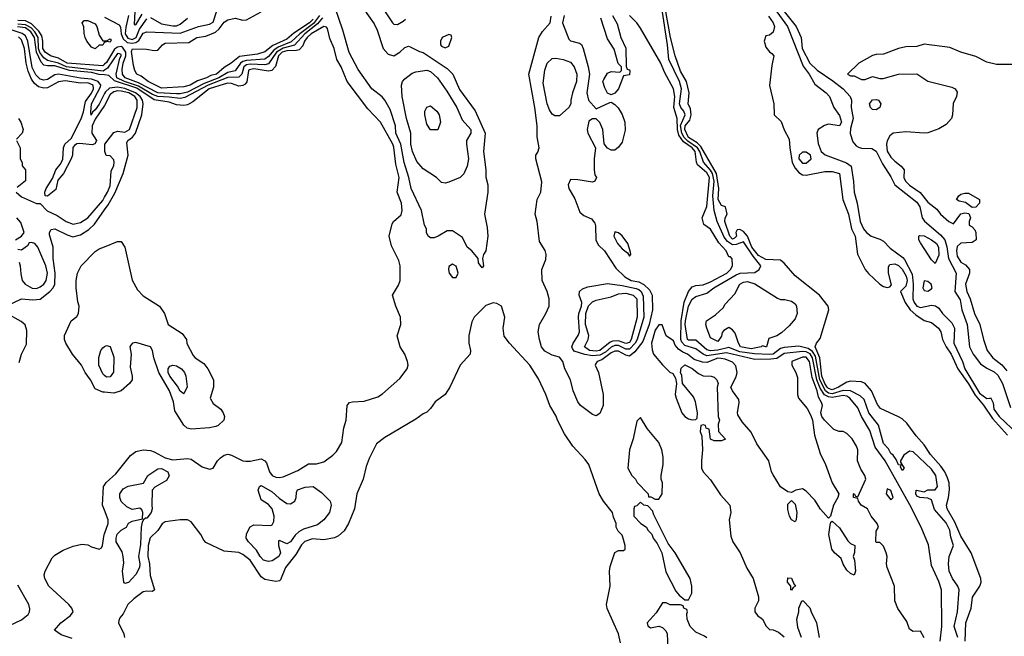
# Model space of a CAD drawing. Header units: inches. Extents: x 2380249 to 2585472, y 382747 to 546448.
# Tile 545 of 626: x 2539539 to 2544885, y 473497 to 476847. Entities that reach past the tile are written whole.
import ezdxf

# ---------------------------------------------------------------- set-up
doc = ezdxf.new("R2010")
doc.units = ezdxf.units.IN
doc.header["$MEASUREMENT"] = 0
doc.layers.add('C5437', color=7, linetype='Continuous')
doc.layers.add('C5447', color=7, linetype='Continuous')

msp = doc.modelspace()

# ---------------------------------------------------------------- linework, layer by layer
at = {"layer": 'C5437', "color": 4}
for points, elevation in [([(2540000, 476546.2), (2539970.7, 476549.3), (2539930, 476559.3), (2539810, 476570.7), (2539730, 476596.6), (2539690, 476595), (2539670, 476599.2), (2539655.6, 476615.6), (2539629.9, 476669.9), (2539620.1, 476750), (2539600.6, 476780.6), (2539570, 476801.6), (2539527.5, 476807.5)], 16), ([(2540000, 476604.3), (2539990, 476595.5), (2539797, 476610), (2539750, 476636.8), (2539706, 476650), (2539678, 476670), (2539665.7, 476690), (2539665.2, 476730), (2539658.9, 476758.9), (2539643.9, 476783.9), (2539604.1, 476824.1), (2539570, 476841), (2539530, 476841.5)], 8), ([(2540000, 476572.3), (2539992.7, 476567.3), (2539793, 476590), (2539750, 476611), (2539690, 476624.1), (2539670, 476639.8), (2539649, 476669), (2539642.2, 476690), (2539639.2, 476750), (2539621.1, 476781.1), (2539601.5, 476801.5), (2539570, 476818.6), (2539530, 476821.6)], 12), ([(2540000, 476722.7), (2539998, 476722), (2539990, 476708), (2539970, 476708), (2539950, 476688), (2539930, 476698), (2539904, 476730), (2539894, 476750), (2539888.9, 476771.1), (2539888.4, 476808.4), (2539878, 476830), (2539890, 476842), (2539910, 476842), (2539950, 476824.7), (2539958.8, 476810), (2539970, 476762), (2539990, 476731.3), (2540000, 476731.3)], 4), ([(2540000, 476445.4), (2539970, 476386.9), (2539950, 476356.9), (2539935.1, 476344.9), (2539927.8, 476327.8), (2539924.9, 476344.9), (2539929.8, 476390), (2539978.6, 476481.4), (2539980.4, 476490), (2539965.7, 476510), (2539930, 476523.9), (2539869.4, 476529.4), (2539750, 476549.8), (2539730, 476547.7), (2539690, 476521.8), (2539670, 476518), (2539650, 476523.1), (2539626.9, 476546.9), (2539607.5, 476587.5), (2539583.6, 476730), (2539570, 476758.8), (2539552.2, 476772.2), (2539477.1, 476797.1)], 24), ([(2540000, 476380.5), (2539999.8, 476380.2), (2539950, 476305.3), (2539932.1, 476270), (2539930.2, 476230.2), (2539956, 476190), (2539955.3, 476184.7), (2539947.1, 476172.9), (2539933.2, 476166.8), (2539866.7, 476173.3), (2539848.7, 476171.3), (2539836.1, 476163.9), (2539828.2, 476151.8), (2539825.3, 476110), (2539818, 476090), (2539778, 476010), (2539746.2, 475973.8), (2539735.6, 475924.4), (2539690, 475887.8), (2539678, 475890), (2539675.1, 475910), (2539683.7, 475930), (2539716.9, 475983.1), (2539735.6, 476030), (2539759.8, 476060.2), (2539773.4, 476086.6), (2539778, 476150), (2539785.2, 476170), (2539818.2, 476201.8), (2539872.2, 476307.8), (2539886.5, 476346.5), (2539897.3, 476402.7), (2539930, 476446.5), (2539939.4, 476470), (2539937.6, 476490), (2539910, 476503.1), (2539870, 476501.8), (2539785.9, 476514.1), (2539750, 476509.7), (2539690, 476475.4), (2539670, 476474.8), (2539641.8, 476481.8), (2539619.6, 476499.6), (2539603.3, 476523.3), (2539586.1, 476566.1), (2539575, 476610), (2539566.2, 476690), (2539550, 476736.9), (2539533.3, 476753.3)], 28), ([(2539532, 476310), (2539544.7, 476290), (2539558, 476250), (2539552, 476230), (2539522, 476198)], 28), ([(2539522, 476190), (2539542, 476150), (2539542, 476090), (2539552, 476070), (2539552.7, 476052.7), (2539571.3, 476030), (2539571.6, 475971.6), (2539525.4, 475934.6)], 28), ([(2539521, 475910), (2539550, 475884), (2539630, 475847.3), (2539650, 475847.3), (2539687.8, 475807.7), (2539742.6, 475782.6), (2539791, 475750), (2539830, 475735.5), (2539870, 475745.5), (2539910, 475770.7), (2539990, 475864.9), (2540000, 475881.7)], 28), ([(2539465.2, 475290), (2539550, 475330.4), (2539610, 475323.7), (2539650, 475328.7), (2539703.6, 475370), (2539720.5, 475390), (2539729.8, 475410.2), (2539732.8, 475470), (2539721, 475550), (2539721.3, 475610), (2539702, 475678), (2539700.9, 475690), (2539710, 475706), (2539730, 475710.4), (2539797.2, 475677.2), (2539827.7, 475667.7), (2539870, 475677.4), (2539913.9, 475706.1), (2539945, 475735), (2540000, 475813)], 24), ([(2539516, 475650), (2539549.7, 475670.3), (2539564.5, 475690), (2539545.1, 475745.1), (2539524, 475770)], 28), ([(2539536, 475530), (2539542.8, 475510), (2539545.2, 475465.2), (2539553, 475430), (2539568.9, 475408.9), (2539607.6, 475387.6), (2539630, 475386.7), (2539650, 475394.9), (2539670, 475410.5), (2539683, 475430), (2539690.9, 475470), (2539681.3, 475510), (2539637.2, 475610), (2539622, 475630), (2539603.5, 475636.5), (2539590, 475634), (2539581.4, 475618.6), (2539550, 475594), (2539530, 475598)], 28), ([(2540000, 474822.6), (2539990, 474823.7), (2539950, 474841.2), (2539922.9, 474890), (2539894, 474930), (2539874.5, 474970), (2539825.2, 475030), (2539789, 475090), (2539782, 475110), (2539782, 475130), (2539818, 475210), (2539850, 475234), (2539858, 475250), (2539862, 475290), (2539854.6, 475314.6), (2539846, 475390), (2539846, 475430), (2539854, 475470), (2539874, 475510), (2539950, 475586.8), (2539970, 475601), (2540000, 475613.3)], 16), ([(2539536.6, 474983.4), (2539549.7, 475030), (2539575.4, 475084.6), (2539577.8, 475157.8), (2539568.7, 475188.7), (2539547.6, 475207.6), (2539469.2, 475250)], 24), ([(2540000, 474913.9), (2539990, 474922.7), (2539969.5, 474970), (2539969.4, 475010.6), (2539979, 475050), (2539990, 475064.7), (2540000, 475070.3)], 12), ([(2540000, 474182), (2539989.5, 474210), (2539995.1, 474310), (2540000, 474318.3)], 16), ([(2539824.6, 473484.6), (2539764.2, 473504.2), (2539729, 473530), (2539762.7, 473570), (2539815.3, 473610), (2539829, 473630), (2539822, 473650), (2539806, 473670), (2539697, 473770), (2539675.1, 473810), (2539672.7, 473830), (2539677.2, 473850), (2539716.5, 473923.5), (2539730, 473938), (2539774.6, 473965.4), (2539830, 473987.3), (2539876.8, 473996.8), (2539910, 473994), (2539930, 473982.8), (2539970, 473971), (2539983.1, 473976.9), (2539989.3, 473990.7), (2539998.7, 474050), (2540000, 474053.7)], 16), ([(2539450, 473538.3), (2539550, 473586.5), (2539585.5, 473614.5), (2539592.8, 473630), (2539593.9, 473646.1), (2539588.3, 473670), (2539530, 473774)], 24)]:
    msp.add_lwpolyline(points, dxfattribs=dict(at, elevation=elevation))
at = {"layer": 'C5447', "color": 4}
for points, elevation in [([(2540166.6, 476926.6), (2540161.1, 476821.1), (2540170, 476818.4), (2540203.7, 476876.3)], 16), ([(2541402, 476910), (2541463.9, 476823.9), (2541480.5, 476790), (2541513.4, 476690), (2541539.9, 476659.9), (2541570, 476650.8), (2541604, 476670), (2541630, 476694.8), (2541650, 476702.8), (2541659.8, 476699.8), (2541710, 476673.4), (2541730, 476668.2), (2541861.1, 476581.1), (2541890.3, 476550.3), (2541926.8, 476466.8), (2542012.2, 476352.2), (2542066, 476230), (2542057.3, 476130), (2542071, 476030), (2542071.1, 475991.1), (2542081, 475950), (2542081, 475910), (2542062.8, 475790), (2542078, 475718), (2542080.7, 475670), (2542070.8, 475590), (2542058, 475570), (2542052, 475550), (2542058, 475510), (2542050, 475498), (2542030, 475526), (2542028.7, 475550), (2541994, 475590), (2541969.2, 475610), (2541942.7, 475662.7), (2541890, 475699), (2541860.7, 475699.3), (2541812, 475670), (2541790, 475662), (2541770, 475662), (2541758, 475670), (2541748.7, 475690), (2541748, 475710), (2541738, 475730), (2541720.9, 475810), (2541664.2, 475930), (2541653, 475990), (2541626.2, 476070), (2541607.8, 476170), (2541582.2, 476230), (2541579.7, 476270), (2541550, 476359), (2541522.7, 476410), (2541507.5, 476427.5), (2541451.7, 476471.7), (2541376.6, 476576.6), (2541328.1, 476668.1), (2541293.3, 476790), (2541252.2, 476910)], 12), ([(2544632, 473490), (2544613.6, 473550), (2544631.6, 473630), (2544639.5, 473750), (2544633.2, 473770), (2544603.7, 473810), (2544585.6, 473850), (2544582, 473890), (2544585.2, 473930), (2544609, 473990), (2544595.6, 474035.6), (2544590, 474074), (2544570, 474112.3), (2544505.6, 474185.6), (2544490, 474238), (2544470, 474248), (2544426, 474250), (2544410, 474258), (2544404, 474270), (2544406, 474290), (2544408.8, 474291.1), (2544450, 474282), (2544470, 474292), (2544510, 474292), (2544522, 474310), (2544513.6, 474370), (2544490, 474405.2), (2544390, 474499), (2544370, 474502), (2544339.8, 474480.2), (2544322, 474450), (2544322, 474442), (2544342, 474410), (2544330, 474398), (2544322, 474418), (2544326, 474426), (2544310, 474428.7), (2544298, 474458), (2544281.5, 474481.5), (2544269.5, 474490), (2544256, 474516), (2544230, 474544), (2544203, 474643), (2544149.8, 474710), (2544123.9, 474783.9), (2544102.7, 474802.7), (2544049.9, 474829.9), (2544010, 474832), (2543950, 474813.4), (2543930, 474818.3), (2543915.2, 474830), (2543883.3, 474890), (2543859.2, 475019.2), (2543843.5, 475043.5), (2543820.6, 475060.6), (2543770, 475073.5), (2543690, 475065), (2543670, 475060.3), (2543630.6, 475029.4), (2543610, 475026.9), (2543528.7, 475031.2), (2543450, 475041.9), (2543390, 475066.5), (2543330, 475050.5), (2543290, 475047.2), (2543270, 475052.9), (2543210, 475105.1), (2543170, 475104.8), (2543164.4, 475110), (2543152.9, 475190), (2543154.3, 475210), (2543169.9, 475290.1), (2543190, 475328.2), (2543210, 475343), (2543270, 475360.4), (2543307.6, 475390), (2543430, 475461.2), (2543450.7, 475469.3), (2543530, 475473.4), (2543554, 475490), (2543563.7, 475510), (2543521.1, 475561.1), (2543470, 475639.7), (2543430, 475625.2), (2543410, 475624.1), (2543381.8, 475641.8), (2543365, 475665), (2543325.3, 475750), (2543309.2, 475809.2), (2543303.4, 475890), (2543309.3, 475970), (2543301.7, 476010), (2543290, 476029.8), (2543252.1, 476072.1), (2543232, 476130), (2543219.9, 476150), (2543166.3, 476186.3), (2543147, 476207), (2543134.8, 476230), (2543127.5, 476272.5), (2543151.6, 476330), (2543144.4, 476350), (2543128.6, 476368.6), (2543122.4, 476390), (2543132.5, 476470), (2543120.9, 476510), (2543063.5, 476630), (2543056.8, 476710), (2543025.8, 476910)], 8), ([(2544672.8, 473470), (2544676.4, 473570), (2544704.4, 473650), (2544713, 473710), (2544752.3, 473770), (2544759.5, 473790), (2544757, 473810), (2544705.6, 473950), (2544650, 474040.7), (2544616.1, 474116.1), (2544574.7, 474190), (2544571.2, 474210), (2544583.1, 474250), (2544587.7, 474292.3), (2544586.6, 474330), (2544577.5, 474357.5), (2544562.7, 474390), (2544541.4, 474421.4), (2544484.1, 474484.1), (2544450, 474536.9), (2544405.8, 474585.8), (2544355.1, 474655.1), (2544330, 474678.3), (2544310, 474689.7), (2544213.9, 474733.9), (2544196.9, 474756.9), (2544163.5, 474830), (2544130, 474869.6), (2544110, 474879.7), (2544050, 474882.9), (2544030, 474878), (2543985.3, 474850), (2543950, 474835.2), (2543930, 474842.7), (2543923.2, 474850), (2543909.9, 474870), (2543895.3, 474910), (2543884.4, 475010), (2543857.7, 475070), (2543865.6, 475090), (2543885.6, 475114.4), (2543932.3, 475270), (2543929, 475290), (2543882, 475350), (2543750, 475455.1), (2543690, 475524.2), (2543670, 475540.4), (2543590, 475543.2), (2543550, 475565.4), (2543514.1, 475610), (2543490.5, 475670.5), (2543470, 475695.4), (2543450, 475707.3), (2543434.4, 475705.6), (2543428, 475690), (2543430.3, 475670), (2543420.3, 475659.7), (2543410, 475653.3), (2543395.8, 475670), (2543367.1, 475750), (2543369.6, 475770.4), (2543381.2, 475790), (2543371.8, 475830), (2543350, 475837.2), (2543331.6, 475870), (2543335.8, 475930), (2543323.2, 476010), (2543238.4, 476158.4), (2543217.7, 476177.7), (2543170, 476206.7), (2543150, 476249.6), (2543152.8, 476270), (2543178.7, 476301.3), (2543185.8, 476330), (2543181.5, 476361.5), (2543169.6, 476390), (2543174.2, 476450), (2543159.8, 476510), (2543127.1, 476567.1), (2543097.7, 476650), (2543073, 476750), (2543044.5, 476910)], 4), ([(2541166.3, 476870), (2541134.6, 476825.4), (2541060.9, 476770), (2541013.9, 476726.1), (2540942.7, 476697.3), (2540919.6, 476680.4), (2540890, 476646.8), (2540870, 476631.6), (2540770, 476625.2), (2540750, 476619.5), (2540737.5, 476610), (2540710, 476568.7), (2540670, 476559.8), (2540621.3, 476530), (2540540.1, 476499.9), (2540450, 476453.3), (2540410, 476443), (2540390, 476443.2), (2540289.1, 476449.1), (2540184.2, 476504.2), (2540112.8, 476530), (2540097.6, 476550), (2540095.3, 476575.3), (2540100.5, 476610), (2540116.3, 476650), (2540115.9, 476670), (2540097.6, 476697.6), (2540090, 476701.1), (2540070, 476697.8), (2540053.7, 476686.3), (2540010, 476613.1), (2540000, 476604.3)], 8), ([(2541182.9, 476857.1), (2541156.9, 476823.1), (2541087.5, 476770), (2541031.1, 476708.9), (2540970, 476692.4), (2540933.3, 476670), (2540890, 476606.2), (2540870, 476600.6), (2540790, 476605.6), (2540770, 476602), (2540756, 476590), (2540745.2, 476550), (2540730, 476534), (2540670, 476531.9), (2540562.4, 476490), (2540436.8, 476423.2), (2540410, 476417.6), (2540350, 476426.4), (2540290, 476428.3), (2540259.7, 476439.7), (2540184.8, 476484.8), (2540108.7, 476510), (2540066.6, 476530), (2540062.4, 476550), (2540082.8, 476637.2), (2540091.1, 476650), (2540090, 476657.2), (2540081.5, 476661.5), (2540070, 476662.6), (2540016.5, 476583.5), (2540000, 476572.3)], 12), ([(2540000.6, 476860.6), (2540078.7, 476818.7), (2540086, 476806), (2540090.7, 476770), (2540101.8, 476741.8), (2540122.5, 476722.5), (2540150, 476718.5), (2540170, 476722.1), (2540187.1, 476732.9), (2540210, 476773.1), (2540230, 476780.3), (2540410, 476772.4), (2540510, 476810.3), (2540570, 476821.7), (2540590, 476833.4), (2540608.4, 476890)], 8), ([(2540130.2, 476870), (2540115, 476805), (2540112.6, 476770), (2540126.5, 476746.5), (2540150, 476739.1), (2540172.4, 476750), (2540190, 476795.6), (2540230, 476851.7)], 12), ([(2541132.3, 476850), (2541113.6, 476830), (2541027.5, 476772.5), (2540990, 476741.2), (2540914.6, 476705.4), (2540870, 476671.2), (2540830, 476659.8), (2540732.7, 476647.3), (2540688.2, 476610), (2540650, 476587.1), (2540607.3, 476550), (2540576.9, 476543.1), (2540552.7, 476530), (2540505.1, 476514.9), (2540464, 476490), (2540430, 476482.3), (2540310, 476474.7), (2540236, 476510), (2540199.1, 476539.1), (2540175.3, 476550), (2540164, 476570), (2540157.2, 476597.2), (2540146.8, 476673.2), (2540152.7, 476687.3), (2540227.1, 476687.1), (2540270, 476678.8), (2540290, 476681), (2540314, 476710), (2540330, 476719.1), (2540457.6, 476722.4), (2540502, 476750), (2540550, 476757), (2540601.8, 476778.2), (2540622.8, 476797.2), (2540650, 476833), (2540670, 476845.5), (2540710, 476854), (2540750, 476843), (2540770, 476845.5), (2540851, 476889)], 4), ([(2540250, 476857.6), (2540310, 476823.6), (2540370, 476812.7), (2540390, 476813.4), (2540410, 476822), (2540450, 476855.5)], 12), ([(2541523.8, 476890), (2541562.8, 476830), (2541570, 476822.8), (2541590, 476820.7), (2541622, 476838), (2541633.2, 476850)], 16), ([(2542495.5, 476870), (2542486, 476830), (2542520.5, 476740.5), (2542530.7, 476730.7), (2542578.8, 476718.8), (2542590, 476710.8), (2542599.3, 476690), (2542626.7, 476590), (2542633, 476550), (2542619.3, 476450), (2542628, 476410), (2542670, 476362), (2542743.1, 476396.9), (2542750, 476398), (2542770, 476386), (2542787.9, 476367.9), (2542810, 476331.3), (2542824, 476290), (2542827.1, 476247.1), (2542810, 476182), (2542790, 476154), (2542770, 476138), (2542750, 476138), (2542730, 476148), (2542712.7, 476172.7), (2542705.2, 476250), (2542690, 476288.7), (2542670, 476308.7), (2542650, 476308.7), (2542630, 476295.3), (2542621, 476250), (2542624.7, 476230), (2542666, 476150), (2542658.8, 476090), (2542658.8, 476030), (2542662.8, 476002.8), (2542671.1, 475988.9), (2542662, 475970), (2542650, 475964), (2542570, 475977.2), (2542530, 475978), (2542518, 475950), (2542521, 475930), (2542553.1, 475873.1), (2542581.1, 475801.1), (2542602.3, 475782.3), (2542643.8, 475763.8), (2542661.6, 475741.6), (2542666, 475726), (2542668, 475648), (2542681.4, 475621.4), (2542714.8, 475590), (2542776.4, 475496.4), (2542824, 475450), (2542858.8, 475430), (2542901.7, 475421.7), (2542928.7, 475408.7), (2542959.5, 475379.5), (2542973.4, 475350), (2542975.2, 475270), (2542957.5, 475190), (2542922.5, 475097.5), (2542878.7, 475041.3), (2542850, 475019.2), (2542830, 475023.9), (2542790, 475045.8), (2542770, 475045.8), (2542750, 475036.2), (2542700.7, 474999.3), (2542674.8, 474990), (2542665.5, 474974.5), (2542664, 474970), (2542682.8, 474930), (2542707.3, 474810), (2542706.8, 474750), (2542690, 474708), (2542670, 474695.3), (2542650, 474702), (2542584, 474750), (2542569.2, 474770), (2542545.2, 474830), (2542529.1, 474889.1), (2542499, 474950), (2542489, 474990), (2542470, 475012.7), (2542430, 475023.7), (2542390, 475045.2), (2542373.2, 475070), (2542361.2, 475110), (2542354, 475150), (2542361.2, 475190), (2542396, 475250), (2542413.2, 475290), (2542414, 475330), (2542404, 475370), (2542375.3, 475430), (2542374, 475490), (2542396.6, 475543.4), (2542397, 475570), (2542391.8, 475591.8), (2542361.5, 475641.5), (2542349.2, 475750), (2542337.2, 475790), (2542349.2, 475870), (2542368.7, 475910), (2542373.6, 475966.4), (2542342, 476090), (2542342, 476110), (2542352.9, 476127.1), (2542359, 476150), (2542349.2, 476210), (2542349.3, 476270.7), (2542336.3, 476370), (2542303.7, 476550), (2542358, 476750), (2542378, 476782), (2542419, 476830), (2542424.7, 476864.7)], 12), ([(2542757.3, 476870), (2542783.4, 476823.4), (2542802.8, 476750), (2542830, 476692), (2542832, 476592), (2542838, 476578), (2542850, 476574), (2542851.3, 476568.7), (2542850, 476546), (2542818, 476542), (2542791, 476470), (2542770, 476448), (2542750, 476438), (2542730, 476448), (2542715.5, 476475.5), (2542706, 476510), (2542710, 476522), (2542730, 476556), (2542750, 476564.7), (2542798, 476562), (2542806, 476570), (2542806, 476590), (2542788.4, 476608.4), (2542766.3, 476686.3), (2542730, 476742), (2542695.1, 476855.1)], 12), ([(2544536.2, 473470), (2544546.3, 473550), (2544543.7, 473750), (2544530, 473795.3), (2544490, 473882), (2544473.2, 473993.2), (2544433.3, 474090), (2544371.4, 474211.4), (2544237.6, 474450), (2544184.2, 474524.2), (2544154.3, 474614.3), (2544109.7, 474690), (2544090, 474738), (2544046.6, 474790), (2544030, 474801.4), (2544010, 474804.6), (2543950, 474793.8), (2543930, 474796.9), (2543908.2, 474808.2), (2543885.4, 474845.4), (2543867.1, 474890), (2543844.1, 475010), (2543830.6, 475030.6), (2543810, 475041.3), (2543790, 475044.5), (2543690, 475033.7), (2543650, 475006.6), (2543617.9, 475002.1), (2543530, 475001), (2543376.8, 475036.8), (2543270, 475020.2), (2543249.3, 475029.3), (2543210, 475058.8), (2543150, 475076.2), (2543134.1, 475094.1), (2543129.1, 475110), (2543130.5, 475210), (2543147.9, 475312.1), (2543170.8, 475370), (2543190, 475395.2), (2543210, 475402.8), (2543250, 475406.9), (2543290, 475421.8), (2543378.7, 475470), (2543398.4, 475490), (2543409, 475510), (2543408, 475548), (2543398, 475558), (2543390, 475558), (2543375.3, 475590), (2543335.1, 475635.1), (2543290, 475708.7), (2543254.6, 475734.6), (2543244, 475770), (2543270, 475831.3), (2543284.5, 475990), (2543270, 476014), (2543218.7, 476058.7), (2543213.1, 476073.1), (2543206.6, 476130), (2543189.8, 476150), (2543143.1, 476183.1), (2543118.9, 476218.9), (2543110.4, 476250), (2543109.8, 476309.8), (2543091.6, 476370), (2543095.9, 476430), (2543089.7, 476470), (2543041.1, 476561.1), (2543020.4, 476610), (2542910, 476801.2), (2542890, 476829.2), (2542849.6, 476869.6)], 12), ([(2543605.3, 476865.3), (2543630.4, 476830), (2543637.3, 476810), (2543630, 476778), (2543610, 476762), (2543590, 476758), (2543581, 476730), (2543590, 476698), (2543610, 476671.3), (2543623.6, 476663.6), (2543634, 476650), (2543622.4, 476597.6), (2543610.6, 476489.4), (2543634, 476390), (2543636.3, 476330), (2543674, 476294), (2543690, 476247.3), (2543717.6, 476197.6), (2543720.3, 476150), (2543733, 476070), (2543750, 476039.5), (2543770, 476017), (2543790, 476004.4), (2543810, 476001.6), (2543910, 476022), (2543950, 476022), (2543990.6, 476010), (2544008.2, 475870), (2544039.5, 475790), (2544054.9, 475710), (2544074.6, 475670), (2544087.5, 475572.5), (2544130.4, 475490), (2544147.8, 475467.8), (2544210, 475410.3), (2544230, 475397.4), (2544250, 475392.4), (2544264.5, 475395.5), (2544273.1, 475406.9), (2544256.4, 475470), (2544256.2, 475503.8), (2544263.3, 475516.7), (2544290, 475520.4), (2544310, 475510.4), (2544330, 475490.3), (2544353.1, 475453.1), (2544358.2, 475430), (2544350, 475399.5), (2544321.6, 475370), (2544347.2, 475310), (2544374.4, 475270), (2544404, 475244), (2544450, 475212.9), (2544490, 475201.6), (2544528, 475170), (2544540.5, 475150), (2544548.8, 475110), (2544569.1, 475070), (2544597.2, 475030), (2544633.4, 474950), (2544690, 474869.1), (2544726.4, 474806.4), (2544772.9, 474753), (2544820.8, 474680.8), (2544902.4, 474590)], 4), ([(2543649.4, 476889.4), (2543707.6, 476810), (2543793.7, 476593.7), (2543824.9, 476550), (2543855.6, 476495.6), (2543918, 476450), (2543936, 476430), (2543958.8, 476370), (2543990, 476326), (2544000.5, 476290), (2543990.3, 476269.7), (2543930, 476279.5), (2543908.5, 476271.5), (2543874.8, 476250), (2543868, 476230), (2543874.4, 476174.4), (2543890.8, 476130), (2543912.2, 476112.2), (2544029, 476069), (2544054, 476050), (2544067.1, 475967.1), (2544070.4, 475909.7), (2544087, 475850), (2544102, 475750), (2544120.5, 475710), (2544136.3, 475690), (2544162.8, 475670), (2544210, 475654.9), (2544230, 475643), (2544265.8, 475605.8), (2544334.6, 475554.6), (2544343.2, 475543.2), (2544384.2, 475464.2), (2544391.2, 475410), (2544388.8, 475330), (2544394.9, 475310), (2544410, 475290.6), (2544430, 475283.8), (2544490, 475294.9), (2544512.2, 475292.2), (2544530, 475278.8), (2544550.5, 475250), (2544599.6, 475199.6), (2544614, 475170), (2544610.4, 475090), (2544658.7, 474990), (2544670.4, 474950), (2544750, 474817.4), (2544790, 474788.2), (2544808.8, 474791.1), (2544810, 474794), (2544824.7, 474764.7), (2544828.8, 474730), (2544857.1, 474690), (2544956.1, 474596.1)], 8), ([(2543690, 476891.7), (2543756, 476810), (2543782.8, 476750), (2543787, 476690), (2543830, 476610.3), (2543870, 476571.7), (2543954.9, 476514.9), (2544010.4, 476470), (2544048, 476430), (2544056.3, 476410), (2544053.4, 476370), (2544063.8, 476310), (2544050, 476255.3), (2544048.9, 476228.9), (2544063, 476183), (2544081.2, 476161.2), (2544093.6, 476153.6), (2544110, 476148.9), (2544166.3, 476146.3), (2544190, 476132.7), (2544224, 476064.1), (2544270, 475993.4), (2544290.2, 475950.2), (2544410, 475856), (2544426.9, 475830), (2544439.5, 475770), (2544451.3, 475751.3), (2544538.5, 475678.5), (2544562.3, 475650), (2544572.9, 475612.8), (2544581.3, 475550), (2544623.7, 475470), (2544616.3, 475370), (2544645.1, 475325.1), (2544654.4, 475270), (2544683.8, 475190), (2544696.3, 475070), (2544715.5, 475030), (2544756.7, 474976.7), (2544790, 474952.7), (2544830, 474934), (2544850, 474914.9), (2544876.1, 474870), (2544919.7, 474739.7)], 12), ([(2540000, 474318.3), (2540008, 474332), (2540060.7, 474379.3), (2540141.2, 474478.8), (2540170, 474500.7), (2540210, 474510.5), (2540250, 474505.5), (2540270, 474499.3), (2540330, 474466), (2540370, 474454.9), (2540450, 474463.1), (2540470, 474459.3), (2540530, 474417.1), (2540570, 474404), (2540590, 474411), (2540614, 474450), (2540630, 474466), (2540650, 474481), (2540670, 474486), (2540690, 474481), (2540750, 474450.8), (2540767.9, 474447.9), (2540790, 474448), (2540850, 474460.5), (2540870.6, 474450.6), (2540879.9, 474439.9), (2540896.3, 474390), (2540910, 474370.8), (2540930, 474361.6), (2540950, 474359.3), (2540970, 474363.8), (2541050, 474397.3), (2541107, 474433), (2541150, 474433.4), (2541190, 474444), (2541238.9, 474481.1), (2541258.9, 474501.1), (2541289, 474550), (2541299.3, 474630), (2541312.7, 474670), (2541317.2, 474750), (2541322.5, 474757.5), (2541330, 474766), (2541346, 474770), (2541410, 474774.8), (2541483.2, 474796.8), (2541510, 474814.8), (2541602.5, 474897.5), (2541642.7, 474950), (2541649.3, 474970), (2541644.5, 474990), (2541629.6, 475029.6), (2541605.2, 475070), (2541589.3, 475129.3), (2541609.3, 475190), (2541606, 475230), (2541581.2, 475290), (2541564, 475350), (2541595.6, 475404.4), (2541605.1, 475430), (2541605.6, 475510), (2541597.7, 475537.7), (2541558.3, 475618.3), (2541544.5, 475670), (2541562, 475738), (2541569.5, 475750.5), (2541610, 475786), (2541615.6, 475810), (2541611.5, 475850), (2541589.4, 475910), (2541598.9, 475990), (2541582.2, 476062.2), (2541570, 476154), (2541565.4, 476170), (2541498, 476290), (2541430, 476362.7), (2541318, 476510), (2541285.1, 476590), (2541260.5, 476630), (2541246.6, 476690), (2541223.9, 476743.9), (2541210, 476798), (2541205.2, 476805.2), (2541190, 476809.3), (2541122, 476770), (2541100.2, 476750), (2541086.2, 476730), (2541075.9, 476704.1), (2541056.5, 476683.5), (2541041.8, 476678.2), (2540990, 476676.7), (2540963.9, 476670), (2540943.9, 476650), (2540927.5, 476592.5), (2540909.1, 476570.9), (2540890, 476566), (2540810, 476578.6), (2540785.9, 476574.1), (2540781.5, 476570), (2540771.8, 476508.2), (2540763.4, 476496.6), (2540750, 476488.7), (2540730, 476486), (2540690, 476499.2), (2540670, 476500.9), (2540650, 476496.5), (2540568.9, 476470), (2540479.1, 476400.9), (2540450, 476384.5), (2540430, 476380.5), (2540390, 476383.5), (2540350, 476397.8), (2540270, 476411.1), (2540174.9, 476474.9), (2540054.2, 476514.2), (2540023.7, 476543.7), (2540000, 476546.2)], 16), ([(2540000, 476731.3), (2540010, 476731.3), (2540030, 476742), (2540036, 476736), (2540030, 476724), (2540012.7, 476727.3), (2540000, 476722.7)], 4), ([(2544963.8, 476603.8), (2544843.3, 476603.3), (2544790, 476615.1), (2544730, 476647), (2544650, 476669.6), (2544590, 476695.6), (2544450, 476714), (2544410, 476700.9), (2544350, 476698.4), (2544310, 476689.5), (2544230, 476659.5), (2544190, 476658), (2544170, 476652.7), (2544096, 476610), (2544034, 476550), (2544050, 476542), (2544070, 476542), (2544110, 476522), (2544130, 476522), (2544170, 476538), (2544210, 476526.8), (2544227.1, 476527.1), (2544310, 476550.4), (2544410, 476553), (2544470, 476513), (2544600.5, 476480.5), (2544618, 476470), (2544630, 476452), (2544626, 476430), (2544608.3, 476391.7), (2544604.4, 476330), (2544598.7, 476310), (2544570, 476276.3), (2544530, 476252.8), (2544470, 476231.8), (2544450, 476229.5), (2544350, 476238), (2544282, 476230), (2544264, 476216), (2544250, 476188), (2544245.5, 476170), (2544250, 476132), (2544270, 476099.1), (2544290, 476077.3), (2544326, 476050), (2544341, 476030), (2544339.1, 475990), (2544348.2, 475970), (2544370, 475948.2), (2544427.7, 475907.7), (2544470, 475854.8), (2544518, 475818), (2544538, 475790), (2544584.7, 475750), (2544610, 475738), (2544648.7, 475791.3), (2544670, 475798), (2544692.7, 475792.7), (2544702, 475770), (2544694, 475750), (2544694, 475730), (2544710, 475722), (2544725.4, 475705.4), (2544731.3, 475690), (2544732, 475650), (2544710, 475635.3), (2544650, 475632.7), (2544630, 475614), (2544624.9, 475590), (2544630, 475561), (2544648.4, 475530), (2544674.2, 475514.2), (2544696, 475490), (2544696, 475470), (2544674, 475410), (2544682.3, 475370), (2544699.6, 475330), (2544723.1, 475250), (2544753.1, 475190), (2544771.9, 475110), (2544792.4, 475050), (2544823.8, 475010), (2544871.6, 474971.6), (2544898.3, 474938.3)], 16), ([(2540000, 475813), (2540019.4, 475840.6), (2540055.8, 475904.2), (2540100.3, 476010), (2540128.5, 476110), (2540121.7, 476178.3), (2540127, 476190), (2540152.2, 476207.8), (2540168.7, 476230), (2540201.6, 476330), (2540210.6, 476390), (2540206.1, 476410), (2540193.3, 476430), (2540167.5, 476450), (2540110, 476472.6), (2540070, 476479.2), (2540026.4, 476473.6), (2540005, 476455), (2540000, 476445.4)], 24), ([(2540000, 475881.7), (2540016.9, 475910), (2540030, 475944.7), (2540036.5, 476023.5), (2540050, 476054), (2540052.7, 476072.7), (2540050, 476086), (2540030, 476106), (2540008.4, 476108.4), (2540002, 476130), (2540002, 476170), (2540050, 476233.4), (2540070, 476240.4), (2540110, 476235.3), (2540135.1, 476250), (2540176.5, 476370), (2540177.7, 476410), (2540164.8, 476430), (2540131.9, 476450), (2540090, 476458.8), (2540070, 476459.9), (2540050, 476454.1), (2540030, 476439.8), (2540000, 476380.5)], 28), ([(2540000, 475613.3), (2540070, 475642), (2540090, 475642), (2540110.7, 475610.7), (2540150, 475432), (2540178.5, 475378.5), (2540210, 475346), (2540298, 475290), (2540326, 475250), (2540344.7, 475190), (2540422, 475142), (2540444.7, 475110), (2540447.1, 475087.1), (2540482, 475022), (2540492, 475010), (2540539.5, 474979.5), (2540560.7, 474950), (2540590.7, 474890), (2540590.8, 474850), (2540574, 474790), (2540590, 474760.7), (2540630.6, 474730), (2540644.9, 474710), (2540650.6, 474690), (2540647.3, 474670), (2540617.6, 474642.4), (2540604.4, 474635.6), (2540570, 474629.6), (2540470, 474622.9), (2540447.8, 474627.8), (2540430, 474644), (2540382.5, 474722.5), (2540373.7, 474770), (2540352.1, 474830), (2540295.4, 474930), (2540267, 475010), (2540261.2, 475050), (2540249.3, 475069.3), (2540170, 475093.2), (2540151.1, 475088.9), (2540142, 475078), (2540138, 475070), (2540144, 475030), (2540138.8, 474958.8), (2540150.4, 474910), (2540150.6, 474890), (2540136, 474870), (2540090.4, 474829.6), (2540050, 474817), (2540000, 474822.6)], 16), ([(2542802, 473462), (2542789.6, 473510), (2542728.1, 473648.1), (2542725.6, 473670), (2542746, 473770), (2542742, 473850), (2542744.8, 473875.2), (2542770, 473952), (2542790, 473962), (2542818, 473962), (2542826, 473970), (2542826, 473990), (2542814.6, 474034.6), (2542810, 474046), (2542788.4, 474068.4), (2542778, 474090), (2542778, 474110), (2542763.1, 474143.1), (2542758, 474170), (2542709, 474230), (2542685.2, 474270), (2542628.7, 474430), (2542610, 474458), (2542542, 474530), (2542496.5, 474596.5), (2542459, 474670), (2542452.1, 474692.1), (2542417.2, 474750), (2542395.1, 474810), (2542355.3, 474895.3), (2542309.2, 474970), (2542199, 475090), (2542170, 475128), (2542164, 475170), (2542174, 475230), (2542155.3, 475290), (2542130, 475304), (2542110, 475308.7), (2542070, 475294), (2542006.8, 475230), (2541994.4, 475205.6), (2541977.3, 475130), (2541977.3, 475090), (2541986.8, 475050), (2541986, 475030), (2541930.4, 474969.6), (2541875.5, 474850), (2541850.3, 474809.7), (2541794.8, 474770), (2541770, 474734), (2541750, 474714), (2541730, 474706), (2541690, 474676), (2541522.5, 474577.5), (2541477.3, 474542.7), (2541436.9, 474463.1), (2541420.7, 474419.3), (2541404.9, 474350), (2541370.7, 474270), (2541358, 474190), (2541324.9, 474110), (2541300.7, 474070), (2541270, 474042.7), (2541248.3, 474031.7), (2541190, 474021.3), (2541130, 474026.6), (2541088.2, 474011.8), (2541070, 473994), (2541038.2, 473941.8), (2540982.4, 473870), (2540956, 473804), (2540950, 473798), (2540930, 473795.3), (2540890, 473801.2), (2540870, 473806), (2540850, 473819.3), (2540790, 473909.6), (2540750, 473941.6), (2540730, 473951.5), (2540650, 473958.9), (2540550, 474006), (2540538.4, 474018.4), (2540522.7, 474050), (2540470, 474119), (2540450, 474129), (2540410, 474129.3), (2540330, 474119.5), (2540312.3, 474107.7), (2540288.9, 474071.1), (2540247.6, 474032.4), (2540236.1, 473990), (2540234.9, 473930), (2540243.6, 473890), (2540247.2, 473827.2), (2540271.3, 473748.7), (2540259.8, 473740.2), (2540230, 473742.7), (2540210, 473738), (2540159.2, 473700.8), (2540127.3, 473670), (2540101.4, 473618.6), (2540082.8, 473597.2), (2540076.9, 473583.1), (2540076, 473570), (2540104.9, 473510), (2540108.2, 473490)], 16), ([(2544450, 473488), (2544430, 473524), (2544390, 473522.7), (2544370, 473535.3), (2544356.6, 473576.6), (2544307.7, 473647.7), (2544290, 473688.7), (2544288.4, 473768.4), (2544249.2, 473870), (2544245.2, 473890), (2544249, 473930), (2544244, 473950), (2544230, 473986), (2544210, 474006), (2544190, 474006), (2544188, 474010), (2544188.7, 474068.7), (2544202, 474090), (2544195.3, 474110), (2544162, 474150), (2544142, 474190), (2544108.7, 474210), (2544094, 474230), (2544090, 474246), (2544066, 474250), (2544066, 474270), (2544070, 474272), (2544078, 474258), (2544090, 474254), (2544132.7, 474350), (2544128.7, 474370), (2544105.6, 474405.6), (2544088.7, 474450), (2544089.2, 474510), (2544082.7, 474530), (2544059.3, 474570), (2544030, 474599), (2544010, 474608.7), (2543988.8, 474608.9), (2543960.2, 474620.2), (2543908.7, 474670), (2543894, 474690), (2543889, 474710), (2543897.2, 474750), (2543893.2, 474766.8), (2543875.6, 474795.6), (2543868.5, 474830), (2543842.3, 474902.3), (2543828.3, 474990), (2543810, 475012.4), (2543790, 475012.7), (2543731.3, 474990), (2543730.7, 474970), (2543753.4, 474930), (2543762.4, 474902.4), (2543762.4, 474810), (2543768.4, 474790), (2543815.1, 474735.1), (2543835.5, 474695.5), (2543844, 474670), (2543855.5, 474590), (2543885.5, 474490), (2543914, 474430), (2543950, 474331.3), (2543986, 474270), (2543981, 474250), (2543957.3, 474210), (2543942, 474150), (2543930, 474138), (2543888.1, 474188.2), (2543856.6, 474236.6), (2543810, 474286), (2543790, 474297.2), (2543754, 474290), (2543730, 474278), (2543710, 474282), (2543669.5, 474309.5), (2543630, 474373.2), (2543620.7, 474390), (2543607, 474450), (2543541.7, 474541.7), (2543510, 474605.2), (2543462, 474662), (2543439.3, 474699.3), (2543436, 474710), (2543446.3, 474766.3), (2543443.7, 474783.7), (2543409, 474830), (2543401.2, 474850), (2543430, 474906), (2543435.1, 474930), (2543426.8, 474966.8), (2543410, 474985.2), (2543370, 475002.9), (2543346.5, 475006.5), (2543330, 475006.9), (2543270, 474983.5), (2543245.8, 474985.8), (2543201.2, 475001.2), (2543165.2, 475030), (2543139.7, 475039.8), (2543115.9, 475055.9), (2543098.3, 475078.3), (2543090, 475102), (2543049.5, 475129.5), (2543028, 475188), (2543010, 475188.7), (2542990, 475159), (2542970.4, 475090), (2542972.8, 475052.8), (2542980.7, 475030), (2543030, 474971), (2543070, 474931.3), (2543084.7, 474924.7), (2543099.6, 474899.6), (2543104.7, 474870), (2543098.8, 474810), (2543104, 474790), (2543134.8, 474710), (2543150, 474691), (2543170, 474678), (2543190, 474672), (2543210, 474674), (2543218, 474682), (2543219, 474710), (2543209.2, 474770), (2543198, 474798), (2543138, 474870), (2543134.6, 474914.6), (2543128, 474928), (2543130, 474954), (2543151, 474971), (2543190, 474951.3), (2543224.5, 474924.5), (2543250, 474911), (2543294, 474910), (2543310, 474904.7), (2543324.7, 474890), (2543331.3, 474870), (2543326, 474850), (2543330.8, 474690.8), (2543338, 474670), (2543332, 474650), (2543334, 474610), (2543372, 474568), (2543350, 474558), (2543310, 474558), (2543290, 474568), (2543282, 474622), (2543267.3, 474627.3), (2543262, 474642), (2543250, 474646), (2543238, 474642), (2543234, 474610), (2543243.6, 474583.6), (2543246.8, 474510), (2543240.7, 474450), (2543242, 474410), (2543250.7, 474390), (2543290, 474346), (2543344.7, 474264.7), (2543395.5, 474210), (2543400.5, 474170), (2543390.7, 474130), (2543400.7, 474040.7), (2543411.3, 474010), (2543451, 473950), (2543487.7, 473867.7), (2543521, 473810), (2543550.9, 473710.9), (2543550.9, 473689.1), (2543531.3, 473650), (2543531.3, 473630), (2543544.7, 473610), (2543572, 473590), (2543591.6, 473551.6), (2543610, 473534), (2543630, 473532), (2543659.6, 473519.6), (2543690, 473494)], 16), ([(2540000, 475070.3), (2540010, 475076), (2540030, 475071.3), (2540050, 475014), (2540048.1, 474931.9), (2540030, 474907), (2540010, 474905.1), (2540000, 474913.9)], 12), ([(2540000, 474053.7), (2540019.5, 474110), (2540019.5, 474130), (2540000, 474182)], 16), ([(2543270, 473488), (2543258, 473498), (2543210, 473519), (2543179, 473550), (2543164, 473590), (2543162, 473618), (2543166, 473630), (2543162, 473642), (2543146, 473650), (2543142, 473662), (2543127.3, 473667.3), (2543071.6, 473668.4), (2543050, 473678), (2543030, 473678), (2542995.3, 473624.7), (2542946, 473570), (2542950, 473554), (2542963.6, 473543.6), (2543010, 473552), (2543030, 473544.7), (2543047.1, 473527.1), (2543054, 473510), (2543058, 473430)], 16), ([(2543784, 473490), (2543764.7, 473544.7), (2543759, 473590), (2543768.7, 473630), (2543768.7, 473650), (2543786, 473690), (2543794, 473690), (2543830, 473652), (2543836, 473630), (2543864.9, 473570), (2543880.4, 473490)], 16)]:
    msp.add_lwpolyline(points, dxfattribs=dict(at, elevation=elevation))
for points, elevation in [([(2541870, 476766), (2541834, 476750), (2541824.7, 476730), (2541824.7, 476710), (2541830, 476702), (2541850, 476694), (2541870, 476702), (2541886, 476750), (2541882, 476762)], 16), ([(2542470, 476324), (2542444.1, 476324.1), (2542430, 476334), (2542415.9, 476355.9), (2542402.9, 476390), (2542382, 476502), (2542390, 476572), (2542403.7, 476610), (2542430, 476634.8), (2542450, 476637.3), (2542490, 476630.6), (2542530, 476614.8), (2542550, 476591), (2542563.8, 476550), (2542562.4, 476510), (2542540.5, 476450), (2542531, 476410), (2542531, 476390), (2542521, 476370)], 8), ([(2541850, 475959), (2541830, 475962), (2541802, 475990), (2541730, 476036), (2541695.3, 476075.3), (2541671.8, 476130), (2541663.6, 476170), (2541663.7, 476230), (2541639.5, 476310), (2541616, 476430), (2541612.7, 476490), (2541617.2, 476510), (2541630, 476526), (2541670, 476556), (2541690, 476564), (2541750, 476573), (2541770, 476564.9), (2541808, 476530), (2541858.6, 476458.5), (2541912.2, 476370), (2541941.7, 476301.7), (2541988.2, 476250), (2541988, 476230), (2541965.5, 476190), (2541964.4, 476170), (2541975.3, 476090), (2541968.2, 476050), (2541950, 476009.2), (2541930.4, 475989.6), (2541870, 475964)], 8), ([(2541810, 476248), (2541770, 476249), (2541750, 476278), (2541739, 476330), (2541739, 476350), (2541750, 476371.3), (2541770, 476378), (2541804.7, 476350), (2541816, 476330), (2541824.7, 476290)], 4), ([(2544190, 476357.2), (2544170, 476359), (2544159, 476370), (2544154, 476390), (2544170, 476410.4), (2544190, 476413.4), (2544202, 476410), (2544214.8, 476390), (2544210, 476369)], 12), ([(2543790, 476127), (2543770.6, 476110), (2543769.1, 476090), (2543790, 476067.2), (2543810, 476067.2), (2543836, 476090), (2543833.2, 476110), (2543810, 476126.6)], 8), ([(2544710, 475826), (2544673.6, 475853.6), (2544640.4, 475860.4), (2544626, 475870), (2544638, 475890), (2544650, 475898), (2544670, 475904.7), (2544690, 475904.7), (2544751.3, 475870), (2544750.7, 475849.3), (2544730, 475828)], 16), ([(2542770, 475694), (2542765.5, 475670), (2542784.9, 475630), (2542810, 475601), (2542839.8, 475579.8), (2542850, 475562), (2542858, 475570), (2542856.4, 475583.6), (2542841.2, 475630), (2542810, 475672.7), (2542790, 475689)], 16), ([(2544510, 475522), (2544490, 475542), (2544430, 475634), (2544422, 475650), (2544421.2, 475670), (2544425.4, 475674.6), (2544450, 475672.7), (2544490, 475650.4), (2544516.4, 475630), (2544528.4, 475610), (2544530, 475568)], 8), ([(2541890, 475519), (2541870, 475506), (2541867.3, 475490), (2541871, 475470), (2541890, 475446.8), (2541910, 475446.8), (2541919.3, 475470), (2541915.1, 475490), (2541910, 475508)], 16), ([(2542850, 475056.2), (2542830, 475057), (2542790, 475075.9), (2542770, 475076.3), (2542750, 475066.9), (2542719.2, 475040.8), (2542690, 475024), (2542650, 475021.1), (2542607, 475027), (2542550, 475046.6), (2542540.7, 475060.7), (2542538, 475070), (2542544.2, 475090), (2542571.3, 475130), (2542578.3, 475150), (2542573.5, 475230), (2542575.6, 475250), (2542589.7, 475290), (2542590.9, 475310), (2542576.9, 475350), (2542578, 475370), (2542595.1, 475384.9), (2542624, 475396), (2542730, 475412.9), (2542810, 475402.9), (2542887, 475387), (2542900.5, 475380.5), (2542914, 475370), (2542924.2, 475344.2), (2542928.2, 475230), (2542891, 475110), (2542880.1, 475090)], 8), ([(2543590, 475069.6), (2543570, 475075.3), (2543564.7, 475070), (2543510, 475059), (2543453.6, 475070), (2543441.2, 475090), (2543424.2, 475144.2), (2543410, 475160.9), (2543390, 475174), (2543362, 475158), (2543353.4, 475146.6), (2543350, 475128), (2543330, 475098), (2543290, 475118), (2543269.2, 475170), (2543264, 475190), (2543269, 475210), (2543316.6, 475243.4), (2543358, 475282), (2543370, 475301), (2543422, 475358), (2543449.3, 475410), (2543470, 475420.5), (2543490, 475423.7), (2543531.2, 475411.2), (2543653.2, 475333.2), (2543670, 475326.8), (2543693.6, 475326.4), (2543730, 475318), (2543750, 475302.8), (2543757.1, 475290), (2543760.7, 475250), (2543750, 475222), (2543716.9, 475183.1), (2543675.3, 475144.7), (2543650.6, 475129.4), (2543606, 475114), (2543594, 475070)], 4), ([(2544450, 475428.7), (2544443, 475390), (2544450, 475376), (2544470, 475371), (2544490, 475384.7), (2544494, 475390), (2544488.7, 475410), (2544470, 475424)], 12), ([(2542830, 475086.8), (2542790, 475102.4), (2542759.3, 475100.7), (2542745.1, 475094.9), (2542690, 475048.6), (2542670, 475045.5), (2542632.3, 475050), (2542606.3, 475070), (2542626.3, 475110), (2542629.7, 475130), (2542611.8, 475190), (2542613.8, 475250), (2542627.8, 475292.2), (2542650, 475313.7), (2542670, 475322), (2542750, 475340.5), (2542790, 475357.6), (2542830, 475360.2), (2542870.2, 475350.2), (2542890.2, 475330), (2542891, 475230), (2542859.7, 475110), (2542850, 475092.8)], 4), ([(2540430, 474814), (2540410, 474829), (2540396.4, 474856.4), (2540354.3, 474910), (2540346, 474930), (2540345.1, 474950), (2540355.1, 474964.9), (2540370, 474970.3), (2540390, 474965.7), (2540417.6, 474950), (2540433.7, 474930), (2540441.1, 474910), (2540447.9, 474852.1)], 12), ([(2542910, 474686), (2542890, 474666), (2542870.8, 474570), (2542850.8, 474510), (2542842, 474410), (2542862, 474370), (2542882, 474350), (2542891.6, 474331.6), (2542952, 474270), (2542954, 474254), (2542966, 474254), (2542990, 474242), (2543010, 474242), (2543028.4, 474271.6), (2543028.7, 474330), (2543022, 474350), (2543022, 474370), (2543033.2, 474430), (2543033.2, 474470), (2543025.2, 474510), (2543009.2, 474550), (2542946.3, 474626.3)], 16), ([(2540110, 473784), (2540104, 473790), (2540098, 473850), (2540104.1, 473895.9), (2540102, 473930), (2540095.3, 473955.3), (2540063, 474010), (2540062.4, 474030), (2540068.6, 474051.4), (2540090, 474073), (2540119, 474090), (2540130, 474112), (2540150, 474122), (2540206, 474134), (2540208.7, 474170), (2540203.1, 474183.1), (2540192.3, 474192.3), (2540150, 474185.2), (2540120.5, 474200.5), (2540089.7, 474229.7), (2540082.9, 474250), (2540083.6, 474270), (2540102, 474298), (2540128.1, 474311.9), (2540212.1, 474327.9), (2540235.3, 474370), (2540290, 474407.3), (2540310, 474407.7), (2540342.8, 474390), (2540350.8, 474369.2), (2540336.3, 474343.7), (2540273, 474307), (2540258.8, 474290), (2540256, 474210), (2540259.1, 474190), (2540253.4, 474170), (2540230, 474138), (2540222, 474138), (2540211.3, 474128.7), (2540203.6, 474116.4), (2540198.8, 474090), (2540196.1, 473996.1), (2540183.7, 473930), (2540191.8, 473890), (2540190.3, 473870), (2540170, 473832.7), (2540130, 473789.2)], 12), ([(2541010, 474215.5), (2541032.7, 474230), (2541040.9, 474250), (2541042, 474278), (2541047.6, 474292.4), (2541090, 474306.8), (2541132, 474310), (2541178, 474278), (2541224.7, 474230), (2541231, 474210), (2541221, 474170), (2541191, 474130), (2541157, 474103), (2541080.9, 474079.1), (2541054.9, 474065.1), (2541034.7, 474045.3), (2541010, 474009.3), (2540990, 473999), (2540950, 474018), (2540944.7, 474015.3), (2540944.7, 473990), (2540956, 473950), (2540946.8, 473930), (2540910, 473907.3), (2540890, 473902.9), (2540862.7, 473910), (2540844.5, 473930), (2540824.4, 473964.4), (2540781.2, 474010), (2540769, 474030), (2540770, 474054), (2540790, 474092), (2540810, 474102), (2540902, 474098), (2540910, 474102), (2540918.9, 474121.1), (2540920.7, 474150), (2540909.6, 474189.6), (2540890, 474213.2), (2540850, 474238), (2540834, 474290), (2540842, 474310), (2540850, 474316), (2540910, 474282), (2540947.6, 474247.6), (2540990, 474217.6)], 12), ([(2544250, 474298), (2544244, 474270), (2544270, 474238), (2544282, 474250), (2544270, 474288)], 16), ([(2543750, 474118), (2543729.2, 474130), (2543719, 474150), (2543710, 474186), (2543710, 474214), (2543730, 474234), (2543750, 474214), (2543758.8, 474170), (2543756, 474130)], 16), ([(2542910, 474226), (2542890, 474206), (2542878, 474202), (2542874, 474190), (2542874, 474150), (2542912, 474110), (2542942, 474090), (2542950, 474074), (2542971.6, 474051.6), (2542978, 474030), (2543001, 474001), (2543026, 473950), (2543047.5, 473847.5), (2543102, 473742), (2543119.6, 473719.6), (2543150, 473694), (2543170, 473694), (2543188.4, 473731.6), (2543189, 473770), (2543179, 473810), (2543099, 473950), (2543060.2, 474000.2), (2542980.4, 474160.4), (2542976.4, 474176.4), (2542950, 474206), (2542928.4, 474208.4)], 16), ([(2544070, 473828), (2544050, 473838), (2544030, 473855.3), (2544010, 473888), (2544000.2, 473920.2), (2543964, 473950), (2543949.3, 473970), (2543932.3, 474050), (2543939, 474101), (2543943.1, 474116.9), (2543950, 474122), (2543990, 474086), (2544035.2, 474015.2), (2544050, 474001), (2544074, 473990), (2544071.6, 473951.6), (2544064.7, 473930), (2544071.2, 473911.1), (2544078, 473850)], 16), ([(2543730, 473748), (2543726, 473750), (2543726, 473770), (2543708, 473790), (2543710, 473814), (2543730, 473812), (2543742, 473782), (2543752, 473770), (2543738, 473762)], 16)]:
    msp.add_lwpolyline(points, close=True, dxfattribs=dict(at, elevation=elevation))

doc.saveas('drawing.dxf')
